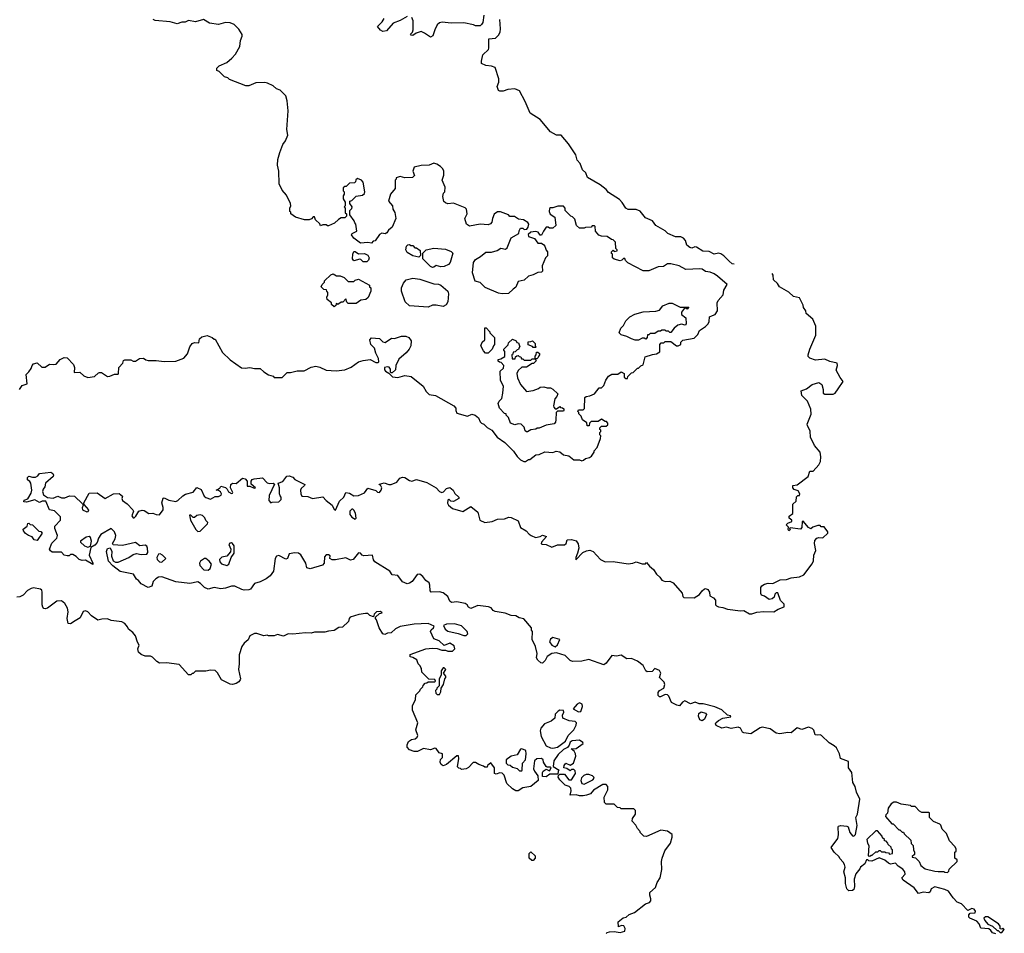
# Model space of a CAD drawing. Extents: x 1966327 to 2147849, y 395140 to 552178.
# Tile 284 of 316: x 2136335 to 2144847, y 407304 to 415204. Entities that reach past the tile are written whole.
import ezdxf

# ---------------------------------------------------------------- set-up
doc = ezdxf.new("R2010")
doc.units = 0

msp = doc.modelspace()

# ---------------------------------------------------------------- linework, layer by layer
at = {"layer": '0CON20XD'}
for points in [[(2139685, 415231.2), (2139625, 415196), (2139565, 415173.8), (2139505, 415106.7), (2139475, 415100), (2139455, 415112.5), (2139427.5, 415145), (2139468.8, 415185), (2139485, 415212.5)], [(2140348.3, 415241.7), (2140338.3, 415178.3), (2140328.3, 415161.7), (2140315, 415150), (2140275, 415150), (2140258.3, 415158.3), (2140175, 415176.7), (2140065, 415173.8), (2139987, 415183), (2139963, 415177), (2139945, 415160), (2139922.5, 415115), (2139907.5, 415065), (2139887, 415053), (2139835, 415087.5), (2139805, 415100), (2139763, 415087), (2139735, 415067.5), (2139718.3, 415068.3), (2139713, 415077), (2139730, 415095), (2139736.7, 415115), (2139736, 415195), (2139725, 415222.5)], [(2137908.3, 412461.7), (2137955, 412472.5), (2138000, 412455), (2138015, 412440), (2138025, 412440), (2138087.5, 412325), (2138153.6, 412263.6), (2138253.9, 412193.9), (2138285, 412190), (2138325, 412197.5), (2138365, 412187.5), (2138415, 412187.5), (2138445, 412157.5), (2138485, 412132.5), (2138525, 412120), (2138535, 412110), (2138605, 412110), (2138648.3, 412151.7), (2138675, 412152.5), (2138735, 412168.8), (2138795, 412168.8), (2138855, 412198.8), (2138895, 412206.7), (2138929.6, 412199.5), (2138985, 412172), (2139071.7, 412168.3), (2139145, 412176.2), (2139199.7, 412200.3), (2139265, 412244), (2139305, 412256), (2139365, 412266.7), (2139415, 412240), (2139435, 412240), (2139440, 412245), (2139437.5, 412275), (2139415, 412320), (2139403.6, 412363.6), (2139370, 412395), (2139362.5, 412435), (2139376.7, 412453.3), (2139445, 412446.7), (2139475, 412417.5), (2139493.6, 412413.6), (2139550.7, 412449.3), (2139575, 412447.5), (2139635, 412466.7), (2139673, 412467), (2139700, 412455), (2139718.3, 412428.3), (2139716.4, 412383.6), (2139702.5, 412355), (2139675.9, 412324.1), (2139611.7, 412268.3), (2139586.2, 412215), (2139582.5, 412175), (2139555, 412150), (2139545, 412150), (2139540, 412155), (2139541.7, 412181.7), (2139528.3, 412198.3), (2139515, 412202.5), (2139490, 412195), (2139490, 412175), (2139497.5, 412165), (2139527.5, 412147.5), (2139557, 412117), (2139605, 412110), (2139665, 412128), (2139719.1, 412119.1), (2139823.3, 412035), (2139849.3, 411989.3), (2139875, 411962.5), (2139930, 411955), (2140088.8, 411865), (2140104, 411845), (2140104.5, 411824.5), (2140115, 411801.4), (2140205, 411775.7), (2140245, 411792), (2140272.5, 411785), (2140300.4, 411760.5), (2140315, 411727.5), (2140327.5, 411715), (2140346.1, 411706.1), (2140377, 411677), (2140417.5, 411655), (2140462.5, 411595), (2140529.2, 411549.2), (2140605, 411472.5), (2140636.1, 411426.1), (2140665, 411397.5), (2140693, 411383), (2140707, 411383), (2140735, 411400), (2140745, 411400), (2140798.3, 411441.7), (2140827, 411443), (2140873.6, 411466.4), (2140945, 411462.5), (2140971.7, 411471.7), (2141005, 411467.5), (2141035, 411442.5), (2141081.7, 411431.7), (2141125, 411397.5), (2141175, 411397.5), (2141195, 411390), (2141210, 411395), (2141225, 411410), (2141261.7, 411418.3), (2141279.3, 411430.7), (2141300, 411465), (2141300, 411475), (2141326.1, 411503.9), (2141357, 411583), (2141360, 411605), (2141350, 411615), (2141350, 411635), (2141358.3, 411641.7), (2141360, 411655), (2141351.7, 411661.7), (2141350, 411675), (2141365, 411690), (2141405, 411690), (2141418.3, 411701.7), (2141420, 411715), (2141408.3, 411728.3), (2141395, 411730), (2141365, 411750), (2141335, 411730), (2141275, 411730), (2141260, 411715), (2141258.3, 411691.7), (2141241.7, 411691.7), (2141238.3, 411718.3), (2141200, 411745), (2141190, 411775), (2141170, 411795), (2141168.3, 411808.3), (2141160, 411815), (2141165, 411830), (2141205, 411830), (2141218.3, 411841.7), (2141221.7, 411938.3), (2141233, 411947), (2141265, 411950), (2141305, 411970), (2141345, 412020), (2141365, 412020), (2141385, 412040), (2141403, 412087), (2141425, 412120), (2141455, 412140), (2141505, 412140), (2141535, 412160), (2141560, 412145), (2141561.7, 412111.7), (2141575, 412100), (2141588.3, 412101.7), (2141591.7, 412118.3), (2141625, 412150), (2141638.3, 412151.7), (2141675, 412190), (2141685, 412190), (2141705, 412210), (2141725, 412220), (2141741.7, 412288.3), (2141805, 412310), (2141840, 412315), (2141868.3, 412331.7), (2141870, 412395), (2141881.7, 412408.3), (2141905, 412410), (2141915, 412420), (2141965, 412420), (2142012.5, 412385), (2142026.1, 412383.9), (2142050, 412395), (2142050, 412415), (2142068.3, 412431.7), (2142165, 412450), (2142197.3, 412482.7), (2142212.5, 412515), (2142265, 412550), (2142286.7, 412575), (2142296.7, 412595), (2142297.5, 412635), (2142325, 412646.7), (2142346.7, 412655), (2142367.5, 412685), (2142363.6, 412756.4), (2142373.6, 412776.4), (2142417.5, 412825), (2142422.5, 412865), (2142450, 412915), (2142367.3, 412987.3), (2142337.5, 413005), (2142305, 413020), (2142265, 413025.8), (2142235, 413045.6), (2142215, 413049.2), (2142095, 413043.8), (2142035, 413076), (2141965, 413092.5), (2141935, 413092.5), (2141901.7, 413068.3), (2141855, 413067.5), (2141775, 413032.5), (2141725, 413032.5), (2141591.7, 413101.7), (2141571.7, 413121.7), (2141565, 413140), (2141555, 413140), (2141540, 413125), (2141525, 413120), (2141473, 413133), (2141460, 413145), (2141460, 413175), (2141451.7, 413181.7), (2141450, 413195), (2141465, 413210), (2141475, 413200), (2141500, 413205), (2141500, 413215), (2141490, 413225), (2141485, 413280), (2141465, 413300), (2141451.7, 413301.7), (2141415, 413330), (2141365, 413332.5), (2141341.7, 413341.7), (2141312.5, 413375), (2141310, 413415), (2141305, 413420), (2141285, 413420), (2141275, 413410), (2141225, 413407.5), (2141215, 413400), (2141175, 413400), (2141150, 413425), (2141135, 413480), (2141115, 413500), (2141100, 413505), (2141050, 413555), (2141050, 413575), (2141035, 413590), (2140988.3, 413591.7), (2140945, 413577.5), (2140923, 413577), (2140915, 413570), (2140912.5, 413545), (2140921.7, 413521.7), (2140962.5, 413495), (2140970, 413425), (2140945, 413400), (2140915, 413400), (2140905, 413410), (2140885, 413410), (2140862.5, 413375), (2140845, 413340), (2140835, 413340), (2140816.1, 413366.1), (2140795, 413373.3), (2140753, 413367), (2140730, 413345), (2140735, 413330), (2140785, 413312.5), (2140815, 413270), (2140845, 413270), (2140865, 413257.5), (2140876.1, 413246.1), (2140885, 413210), (2140897.5, 413195), (2140897, 413163), (2140880, 413145), (2140852.5, 413075), (2140855, 413030), (2140845, 413020), (2140813, 413017), (2140775, 412997.5), (2140733, 412987), (2140695, 412950), (2140645, 412940), (2140625, 412890), (2140600, 412875), (2140560, 412835), (2140505, 412833.8), (2140475, 412840), (2140359.3, 412889.3), (2140315, 412930), (2140273.6, 412943.6), (2140250, 413015), (2140257.5, 413105), (2140275, 413130), (2140320, 413155), (2140365, 413192.5), (2140415, 413192.5), (2140461.7, 413208.3), (2140495, 413227.5), (2140535, 413220), (2140550, 413230), (2140585, 413317.5), (2140650, 413355), (2140653, 413377), (2140665, 413400), (2140685, 413400), (2140695, 413390), (2140718.3, 413391.7), (2140731.7, 413408.3), (2140737.5, 413435), (2140729.3, 413449.3), (2140691.7, 413471.7), (2140648.3, 413478.3), (2140611.7, 413501.7), (2140573, 413503), (2140560, 413515), (2140493, 413543), (2140465, 413542.5), (2140437, 413523), (2140423.8, 413485), (2140415.9, 413454.1), (2140405, 413437.5), (2140385, 413428.8), (2140315, 413436.2), (2140225, 413417.5), (2140197.5, 413435), (2140182.5, 413485), (2140202.5, 413525), (2140197.5, 413565), (2140185, 413576.7), (2140085, 413617.5), (2140035, 413612.5), (2140015, 413620), (2140003, 413633), (2139992.5, 413675), (2140000, 413705), (2140010, 413715), (2140012.5, 413755), (2139987.5, 413815), (2140001.7, 413858.3), (2140002.5, 413895), (2139992.5, 413915), (2139972.5, 413935), (2139942.5, 413955), (2139915, 413963.8), (2139875, 413946.2), (2139805, 413942.5), (2139745, 413927.5), (2139732.5, 413895), (2139746.7, 413855), (2139731.7, 413838.3), (2139665, 413837.5), (2139625, 413847.5), (2139590, 413835), (2139590, 413825), (2139580, 413815), (2139580, 413745), (2139540, 413695), (2139523.3, 413635), (2139557.5, 413595), (2139560, 413565), (2139577, 413537), (2139587.5, 413485), (2139555, 413410), (2139522.5, 413385), (2139509.3, 413360.7), (2139495, 413352.5), (2139465, 413357.5), (2139445, 413347.5), (2139408.3, 413291.7), (2139391.7, 413288.3), (2139375, 413272.5), (2139345, 413277.5), (2139282.7, 413272.7), (2139225, 413313.3), (2139203, 413343), (2139210, 413355), (2139250, 413375), (2139240, 413435), (2139231.7, 413448.3), (2139227.5, 413465), (2139190, 413515), (2139190, 413555), (2139205, 413570), (2139210, 413585), (2139190, 413615), (2139190, 413635), (2139205, 413640), (2139243, 413677), (2139300, 413685), (2139315, 413700), (2139317.5, 413715), (2139305, 413800), (2139290, 413815), (2139255, 413830), (2139241.7, 413818.3), (2139238.3, 413801.7), (2139228.3, 413791.7), (2139185, 413790), (2139158.3, 413761.7), (2139145, 413760), (2139131.7, 413748.3), (2139130, 413725), (2139140, 413715), (2139140, 413695), (2139131.7, 413681.7), (2139130, 413655), (2139150, 413625), (2139150, 413595), (2139140, 413585), (2139150, 413575), (2139150, 413535), (2139160, 413525), (2139160, 413505), (2139145, 413490), (2139115, 413490), (2139090, 413475), (2139057, 413443), (2139005, 413420), (2138995, 413420), (2138985, 413430), (2138955, 413430), (2138935, 413422.5), (2138928.3, 413438.3), (2138891.7, 413471.7), (2138885, 413500), (2138871.7, 413498.3), (2138858.3, 413481.7), (2138837, 413473), (2138797, 413473), (2138720, 413495), (2138680, 413525), (2138678.3, 413538.3), (2138670, 413545), (2138670, 413575), (2138680, 413595), (2138677.5, 413615), (2138642.5, 413685), (2138605, 413730), (2138577.5, 413785), (2138576.4, 413893.6), (2138563.3, 413945), (2138566.7, 413995), (2138583.3, 414055), (2138610, 414125), (2138632.5, 414155), (2138652.5, 414205), (2138643.3, 414255), (2138656, 414415), (2138648, 414502), (2138636.2, 414545), (2138587.1, 414595), (2138555, 414606.9), (2138525, 414630.8), (2138477.5, 414655), (2138455, 414660), (2138375, 414658.8), (2138315, 414632), (2138290.7, 414630.7), (2138150, 414685), (2138135, 414700), (2138105, 414710), (2138060, 414755), (2138040, 414765), (2138040, 414785), (2138060, 414805), (2138125, 414832.5), (2138169.6, 414870.5), (2138200, 414905), (2138237.7, 414972.3), (2138243.8, 415025), (2138258.8, 415061.2), (2138258.8, 415075), (2138230.4, 415120.5), (2138190.4, 415160.5), (2138155, 415176), (2138115, 415180), (2138055, 415161.2), (2137975, 415172.5), (2137925, 415206.2), (2137855, 415186.2), (2137793.9, 415196.1), (2137765, 415182.5), (2137737, 415183), (2137695, 415167.5), (2137635, 415186.2), (2137505, 415197.5), (2137490, 415205)], [(2142512.4, 413089.3), (2142495, 413093.1), (2142467.7, 413115), (2142421.7, 413161.7), (2142395, 413180), (2142375, 413184), (2142340, 413175), (2142295, 413198.9), (2142242.1, 413202.1), (2142185, 413236.9), (2142171.3, 413238.7), (2142145, 413228), (2142127.5, 413235), (2142103.3, 413255), (2142090, 413295), (2142075, 413313.8), (2142050, 413325), (2142005, 413325.8), (2141937.5, 413355), (2141915, 413377.5), (2141833.8, 413425), (2141805.6, 413465.6), (2141745, 413490), (2141698.3, 413548.3), (2141665, 413562.5), (2141596.5, 413563.5), (2141575, 413574.4), (2141543.6, 413623.6), (2141519.1, 413649.1), (2141425, 413708.8), (2141404.6, 413734.6), (2141353.3, 413775), (2141245, 413840), (2141228.1, 413878.1), (2141200.5, 413905), (2141179.2, 413959.2), (2141155, 413988.9), (2141143.7, 414035), (2141125, 414060.4), (2141078.8, 414128.8), (2141015, 414203.8), (2140975, 414206), (2140925, 414234.2), (2140835, 414340), (2140747.5, 414395), (2140705.8, 414495), (2140655, 414589.2), (2140615, 414604.5), (2140555, 414598.8), (2140513.6, 414586.4), (2140485, 414586.7), (2140475, 414592.5), (2140463.3, 414625), (2140476.4, 414663.6), (2140477, 414693), (2140445, 414790), (2140415, 414802.5), (2140365, 414806.7), (2140327.5, 414825), (2140326.7, 414845), (2140340, 414900), (2140387.5, 414945), (2140391.7, 414958.3), (2140391.7, 415038.3), (2140447, 415043), (2140475, 415070), (2140487.5, 415095), (2140492.5, 415125), (2140486, 415205)], [(2139785, 413150), (2139733, 413163), (2139685, 413190), (2139672.5, 413215), (2139680, 413245), (2139691.7, 413258.3), (2139705, 413260), (2139715, 413250), (2139735, 413250), (2139751.7, 413231.7), (2139765, 413230), (2139798.3, 413208.3), (2139800, 413165), (2139785, 413150)], [(2139335, 413110), (2139305, 413110), (2139285, 413130), (2139275, 413132.5), (2139225, 413120), (2139212.5, 413135), (2139213.6, 413176.4), (2139225, 413200), (2139235, 413200), (2139265, 413180), (2139315, 413182.5), (2139345, 413167.5), (2139357.5, 413145), (2139350, 413125), (2139335, 413110)], [(2139905, 413061.2), (2139885, 413070), (2139820, 413135), (2139820, 413185), (2139850, 413215), (2139915, 413227.5), (2140015, 413220), (2140065, 413200), (2140080, 413185), (2140057.5, 413105), (2140043, 413087), (2140005, 413070), (2139975, 413067.5), (2139935, 413077.5), (2139915, 413063.3), (2139905, 413061.2)], [(2138587.5, 411087.5), (2138580, 411105), (2138580, 411155), (2138570, 411195), (2138608.8, 411211.2), (2138643.9, 411256.1), (2138665, 411260), (2138695, 411247.5), (2138715, 411227.5), (2138800, 411185), (2138797.5, 411175), (2138769.3, 411150.7), (2138763.9, 411136.1), (2138766, 411105), (2138774.3, 411084.3), (2138825, 411082), (2138865, 411063.1), (2138955, 411077.1), (2138984.3, 411045), (2139036.5, 411006.5), (2139055, 410970), (2139065, 410962.5), (2139099.6, 411040.4), (2139136, 411075), (2139155, 411116), (2139185, 411108.9), (2139225, 411085.5), (2139265, 411088.8), (2139316.4, 411113.6), (2139345, 411152.5), (2139413.3, 411133.3), (2139428.8, 411118.8), (2139445, 411116.2), (2139460, 411135), (2139465.8, 411155), (2139455, 411180), (2139441.7, 411181.7), (2139445, 411187.5), (2139485, 411198.8), (2139525, 411183.8), (2139545, 411183.8), (2139595.5, 411204.5), (2139620.9, 411239.1), (2139645, 411248.1), (2139665, 411245.8), (2139705, 411218), (2139725, 411214), (2139765, 411229.2), (2139855, 411202.9), (2139935.9, 411155.9), (2139964.7, 411124.7), (2139985, 411115.8), (2139999.6, 411120.5), (2140025, 411151.2), (2140055, 411158.8), (2140083.3, 411135), (2140097.7, 411107.7), (2140132.5, 411075), (2140132.5, 411065), (2140085, 411039.2), (2140061.2, 411041.2), (2140045, 411057.5), (2140035, 411050), (2140034.2, 411024.2), (2140042.5, 411005), (2140076.4, 410976.4), (2140165, 410951.9), (2140235, 410993.8), (2140296.1, 410946.1), (2140313.3, 410875), (2140355, 410856.2), (2140420, 410865), (2140465.8, 410884.2), (2140525, 410889.2), (2140565, 410902.5), (2140585, 410898.6), (2140645, 410870), (2140665, 410812.5), (2140714.5, 410784.5), (2140738, 410755), (2140756.2, 410745), (2140795, 410727.1), (2140835.8, 410734.2), (2140855, 410747.5), (2140890, 410735), (2140846.7, 410685), (2140843, 410673), (2140851.7, 410668.3), (2140885, 410666.7), (2140935, 410643.8), (2140985, 410663.3), (2141046, 410664), (2141059.4, 410675), (2141068.8, 410705), (2141105, 410710.6), (2141146.6, 410696.6), (2141162.7, 410672.7), (2141168, 410635), (2141158.6, 410591.4), (2141142, 410555), (2141143.3, 410533.3), (2141204.5, 410595.5), (2141235, 410612.5), (2141265, 410617.5), (2141293.3, 410605), (2141356.6, 410536.6), (2141397, 410517), (2141465, 410517.8), (2141595, 410500), (2141636.1, 410503.9), (2141665, 410517.5), (2141715, 410500), (2141745, 410500), (2141755, 410510), (2141779.3, 410479.3), (2141815, 410448.6), (2141839.6, 410409.6), (2141868.6, 410385), (2141885, 410356.2), (2141915, 410346.2), (2141955, 410350), (2141985, 410333.3), (2142061.2, 410245), (2142066.7, 410215), (2142077.7, 410207.7), (2142165, 410206.2), (2142213.3, 410235), (2142235, 410266.7), (2142255, 410283.3), (2142265, 410286.7), (2142285, 410276.7), (2142298.8, 410255), (2142301.7, 410221.7), (2142334.1, 410204.1), (2142351.2, 410185), (2142350, 410145), (2142360, 410135), (2142375, 410126), (2142415, 410122.2), (2142455, 410107.1), (2142565, 410093.8), (2142595, 410096.2), (2142645, 410067.5), (2142665, 410067.5), (2142708.3, 410081.7), (2142767, 410087), (2142855, 410083.3), (2142893, 410107), (2142943, 410127), (2142945, 410150), (2142911.7, 410181.7), (2142889.3, 410249.3), (2142875, 410247.5), (2142863.6, 410236.4), (2142858.3, 410211.7), (2142840, 410195), (2142815, 410190), (2142775, 410220), (2142747, 410227), (2142741.2, 410241.2), (2142741.2, 410295), (2142750.4, 410309.5), (2142775, 410323.8), (2142805, 410331.2), (2142845, 410330), (2142910.7, 410359.3), (2142965, 410363.3), (2143005, 410378.8), (2143075, 410386.7), (2143115, 410403.3), (2143185, 410500), (2143196.7, 410525), (2143200, 410575), (2143217.5, 410615), (2143206.7, 410675), (2143208.3, 410701.7), (2143225, 410720), (2143243, 410727), (2143277, 410723), (2143320, 410765), (2143320, 410775), (2143288.3, 410818.3), (2143265, 410820), (2143255, 410830), (2143235, 410830), (2143193, 410817), (2143175, 410802.5), (2143155, 410812.5), (2143108.3, 410868.3), (2143100, 410865), (2143097, 410813), (2143085, 410800), (2142995, 410810), (2142990, 410805), (2142997.5, 410795), (2142985, 410783.3), (2142977.5, 410795), (2142980, 410815), (2142960, 410835), (2142975, 410850), (2143010, 410865), (2143010, 410875), (2142987.5, 410895), (2142988.3, 410911.7), (2143017.5, 410935), (2143020, 411015), (2143048.3, 411041.7), (2143051.7, 411078.3), (2143061.7, 411088.3), (2143075, 411090), (2143080, 411105), (2143065, 411130), (2143031.7, 411141.7), (2143020, 411155), (2143020, 411175), (2143055, 411182.5), (2143152.5, 411255), (2143165, 411300), (2143195, 411300), (2143243.8, 411355), (2143258.8, 411385), (2143261.2, 411425), (2143254, 411465), (2143205, 411523.3), (2143172.5, 411595), (2143170, 411645), (2143144.2, 411694.2), (2143144, 411705), (2143177.1, 411792.9), (2143174, 411835), (2143144.3, 411904.3), (2143096.2, 411955), (2143090, 411995), (2143138.3, 412011.7), (2143185, 412050), (2143245, 412066.2), (2143268.1, 412048.1), (2143282.2, 412005), (2143282.2, 411975), (2143294.7, 411964.7), (2143367.5, 411965), (2143384.3, 411975.7), (2143409.4, 412010.6), (2143453.8, 412075), (2143428.8, 412108.8), (2143394.6, 412174.6), (2143405.7, 412215), (2143402.9, 412235), (2143339.1, 412249.1), (2143295, 412268.9), (2143215, 412258.5), (2143166.8, 412276.8), (2143152.7, 412292.7), (2143150.8, 412305), (2143164.4, 412355), (2143216.9, 412475), (2143216.7, 412555), (2143191.2, 412615), (2143135, 412662.5), (2143130, 412685), (2143110, 412715), (2143108.8, 412735), (2143075, 412797.5), (2143025, 412811.4), (2142985, 412847.2), (2142903.2, 412893.2), (2142885, 412923.5), (2142851.5, 412955), (2142847.5, 412995), (2142839.4, 413009.1)], [(2139055, 412720), (2139031.7, 412741.7), (2139030, 412755), (2138992.5, 412785), (2138990, 412805), (2139000, 412825), (2139000, 412845), (2138990, 412855), (2138988.3, 412868.3), (2138965, 412870), (2138942.5, 412895), (2138950, 412915), (2138970, 412935), (2138970, 412945), (2139025, 412997.5), (2139045, 413007.5), (2139075, 412990), (2139105, 412990), (2139140, 412975), (2139175, 412940), (2139225, 412940), (2139235, 412950), (2139265, 412960), (2139358.3, 412908.3), (2139360, 412895), (2139370, 412885), (2139370, 412855), (2139347, 412803), (2139327, 412783), (2139285, 412777.5), (2139245, 412750), (2139175, 412750), (2139161.7, 412761.7), (2139155, 412790), (2139128.3, 412761.7), (2139115, 412760), (2139085, 412740), (2139071.7, 412748.3), (2139068.3, 412731.7), (2139055, 412720)], [(2139865, 412717.5), (2139705, 412730), (2139667.5, 412765), (2139636.7, 412855), (2139636.7, 412885), (2139653.3, 412925), (2139676.4, 412953.6), (2139735, 412968.8), (2139795, 412960), (2139915, 412920), (2139955, 412917.5), (2139975, 412907.5), (2140037.5, 412855), (2140043, 412833), (2140037, 412763), (2140023, 412737), (2139995, 412722.5), (2139935, 412736.7), (2139905, 412736.7), (2139865, 412717.5)], [(2141685, 412432.5), (2141655, 412432.5), (2141625, 412443.3), (2141585, 412463.8), (2141535, 412477.5), (2141517.5, 412495), (2141532.5, 412535), (2141555, 412560), (2141575, 412600), (2141610, 412635), (2141653, 412657), (2141725, 412677.5), (2141835, 412682.5), (2141865, 412692.5), (2141895, 412730), (2141948.3, 412751.7), (2141975, 412752.5), (2142045, 412717.5), (2142118.3, 412718.3), (2142105, 412700), (2142095, 412710), (2142081.7, 412708.3), (2142056.7, 412675), (2142057.5, 412655), (2142092.5, 412625), (2142097.5, 412575), (2142087, 412563), (2142055, 412570), (2142025, 412563.3), (2141993.6, 412536.4), (2141965, 412500), (2141955, 412500), (2141945, 412510), (2141925, 412510), (2141915, 412520), (2141885, 412520), (2141875, 412510), (2141855, 412510), (2141825, 412490), (2141785, 412490), (2141775, 412480), (2141761.7, 412478.3), (2141760, 412455), (2141748.3, 412441.7), (2141735, 412450), (2141715, 412450), (2141685, 412432.5)], [(2140385, 412320), (2140361.7, 412321.7), (2140345, 412340), (2140322.5, 412385), (2140333.3, 412415), (2140356.7, 412435), (2140355, 412540), (2140368.3, 412538.3), (2140400, 412505), (2140400, 412495), (2140440, 412455), (2140440, 412395), (2140430, 412385), (2140420, 412355), (2140385, 412320)], [(2136332.5, 412005), (2136355, 412040), (2136400, 412055), (2136390, 412135), (2136415, 412160), (2136433.3, 412186.7), (2136442.5, 412215), (2136455, 412227.5), (2136487, 412237), (2136525, 412200), (2136555, 412200), (2136593.6, 412226.4), (2136631.2, 412221.2), (2136650, 412225), (2136683.6, 412266.4), (2136718.3, 412281.7), (2136745, 412280), (2136801.3, 412221.3), (2136808.1, 412195), (2136805, 412152), (2136856.2, 412156.2), (2136890, 412125), (2136925, 412110), (2136981.7, 412118.3), (2137015, 412150), (2137025, 412152.5), (2137041.7, 412151.7), (2137095, 412117.5), (2137115, 412120), (2137155, 412140), (2137185, 412140), (2137190, 412145), (2137193, 412197), (2137227.5, 412235), (2137233.6, 412256.4), (2137245, 412262.5), (2137295, 412262.5), (2137315, 412250), (2137335, 412250), (2137370, 412275), (2137405, 412276.7), (2137425, 412262.5), (2137445, 412257.5), (2137515, 412257.5), (2137585, 412247.5), (2137685, 412250), (2137755, 412277.5), (2137785.9, 412314.1), (2137806.4, 412373.6), (2137827, 412403), (2137845, 412412.5), (2137885, 412410), (2137890, 412445), (2137908.3, 412461.7)], [(2140725, 411640), (2140715, 411640), (2140705, 411650), (2140695, 411680), (2140670, 411705), (2140645, 411710), (2140615, 411700), (2140577.5, 411715), (2140560, 411765), (2140540, 411785), (2140540, 411795), (2140525, 411800), (2140482.5, 411845), (2140472.5, 411885), (2140480, 411905), (2140501.7, 411928.3), (2140512.5, 411975), (2140517.5, 412035), (2140492.5, 412085), (2140490, 412165), (2140518.3, 412191.7), (2140520, 412215), (2140498.3, 412238.3), (2140481.7, 412241.7), (2140471.7, 412251.7), (2140470, 412265), (2140495, 412270), (2140528.3, 412291.7), (2140530, 412335), (2140520, 412345), (2140520, 412355), (2140558.3, 412391.7), (2140561.7, 412408.3), (2140595, 412440), (2140628.3, 412428.3), (2140631.7, 412411.7), (2140648.3, 412408.3), (2140660, 412375), (2140651.7, 412368.3), (2140648.3, 412351.7), (2140635, 412350), (2140618.3, 412331.7), (2140601.7, 412328.3), (2140598.3, 412311.7), (2140590, 412305), (2140591.7, 412271.7), (2140618.3, 412271.7), (2140621.7, 412288.3), (2140631.7, 412298.3), (2140645, 412300), (2140651.7, 412291.7), (2140668.3, 412288.3), (2140671.7, 412271.7), (2140685, 412270), (2140695, 412260), (2140755, 412260), (2140765, 412270), (2140790, 412270), (2140790, 412295), (2140800, 412305), (2140801.7, 412328.3), (2140815, 412330), (2140828.3, 412318.3), (2140830, 412305), (2140821.7, 412298.3), (2140818.3, 412281.7), (2140805, 412270), (2140790, 412270), (2140800, 412255), (2140778.3, 412231.7), (2140765, 412230), (2140715, 412200), (2140675, 412200), (2140645, 412170), (2140632.5, 412145), (2140638.3, 412108.3), (2140665, 412050), (2140715, 411990), (2140775, 411996.7), (2140820, 412015), (2140835, 412027.5), (2140865, 412030), (2140895, 412020), (2140925, 412020), (2140945, 412010), (2140988.3, 411968.3), (2140980, 411945), (2140960, 411925), (2140950, 411865), (2140953, 411853), (2140965, 411840), (2140975, 411840), (2141005, 411860), (2141011.7, 411851.7), (2141028.3, 411848.3), (2141038.3, 411838.3), (2141040, 411825), (2141035, 411820), (2140985, 411820), (2140971.7, 411808.3), (2140970, 411745), (2140967, 411723), (2140955, 411710), (2140885, 411696.7), (2140825, 411672.5), (2140808.3, 411671.7), (2140797, 411663), (2140753.6, 411656.4), (2140725, 411640)], [(2140795, 412370), (2140775, 412370), (2140768.3, 412378.3), (2140731.7, 412391.7), (2140731.7, 412418.3), (2140755, 412420), (2140768.3, 412428.3), (2140790, 412405), (2140790, 412385), (2140800, 412375), (2140795, 412370)], [(2144775, 407300), (2144745, 407307.5), (2144730, 407330), (2144712, 407342), (2144645, 407350), (2144630, 407385), (2144609.3, 407409.3), (2144550, 407435), (2144540, 407445), (2144540, 407465), (2144551.7, 407478.3), (2144595, 407480), (2144597.5, 407495), (2144585, 407512.5), (2144565, 407517.5), (2144531.7, 407501.7), (2144478.3, 407558.3), (2144440, 407575), (2144405, 407610), (2144365, 407667.5), (2144333.6, 407683.6), (2144245, 407706.7), (2144215, 407687.5), (2144206.1, 407663.9), (2144195, 407653.3), (2144145, 407660), (2144105, 407650), (2144066.4, 407696.4), (2143972.5, 407765), (2143960, 407785), (2143990, 407815), (2143987.5, 407835), (2143969.3, 407859.3), (2143930, 407885), (2143905, 407910), (2143863, 407903), (2143845, 407910), (2143815, 407937.5), (2143765, 407957.5), (2143701.7, 407928.3), (2143675, 407930), (2143668.3, 407938.3), (2143655, 407940), (2143640, 407905), (2143603.8, 407876.2), (2143598.3, 407861.7), (2143562.3, 407817.7), (2143548.3, 407771.7), (2143550.6, 407709.4), (2143545.6, 407684.4), (2143535, 407674), (2143502, 407672), (2143485, 407687.5), (2143474, 407736), (2143473, 407783), (2143460, 407835), (2143472.5, 407875), (2143465, 407900), (2143455, 407920), (2143425, 407950), (2143420, 407965), (2143377, 408007), (2143350, 408045), (2143407.5, 408125), (2143413.3, 408155), (2143410, 408225), (2143415, 408230), (2143435, 408237.5), (2143485, 408232), (2143496, 408225), (2143512.9, 408175), (2143535, 408146.2), (2143545.9, 408144.1), (2143561.2, 408158.8), (2143575.4, 408235.4), (2143563.3, 408305), (2143576.7, 408335), (2143598.8, 408465), (2143570, 408525), (2143557.5, 408575), (2143538.3, 408608.3), (2143528.6, 408695), (2143500, 408735), (2143501.2, 408791.2), (2143430, 408815), (2143422, 408855), (2143395, 408907.5), (2143377.5, 408925), (2143331.9, 408951.9), (2143268, 409015), (2143255, 409020.8), (2143232, 409018), (2143211.6, 409021.6), (2143199.5, 409059.5), (2143186.4, 409076.4), (2143155, 409086.2), (2143097.8, 409067.8), (2143055, 409080.9), (2143005, 409038.2), (2142975, 409041.5), (2142905, 409028.2), (2142875, 409034.6), (2142822.6, 409072.6), (2142755, 409085.4), (2142735, 409080), (2142655, 409029.2), (2142595, 409038), (2142584.2, 409044.2), (2142565, 409076.7), (2142545, 409088), (2142485, 409076.2), (2142445, 409085.6), (2142405, 409079.2), (2142355, 409100), (2142350, 409115), (2142353.6, 409125), (2142375.6, 409145), (2142415, 409164.4), (2142482.5, 409175), (2142480, 409185), (2142455, 409190), (2142405, 409235.3), (2142345, 409263.3), (2142245, 409288.1), (2142208.9, 409288.9), (2142175, 409302.9), (2142135, 409288.5), (2142085, 409314.3), (2142066.4, 409303.6), (2142039.7, 409270.3), (2142015.6, 409275.6), (2141970.3, 409300.3), (2141947.5, 409355), (2141936.7, 409365), (2141915, 409368.9), (2141875, 409348.6), (2141865, 409349.2), (2141855, 409360), (2141855.5, 409385), (2141865, 409402.5), (2141905, 409423.8), (2141912.5, 409455), (2141906.4, 409476.4), (2141865.4, 409515), (2141876.8, 409555), (2141865.7, 409575.7), (2141825, 409592.9), (2141802.5, 409567.5), (2141759.2, 409565), (2141746.9, 409575), (2141725, 409620.8), (2141675, 409656.7), (2141625, 409681.8), (2141585, 409678.2), (2141535, 409709.4), (2141495, 409700), (2141455, 409705.4), (2141405, 409640.5), (2141385, 409624.6), (2141255, 409672.9), (2141195, 409658.5), (2141115, 409655.6), (2141095, 409664.3), (2141051.2, 409705), (2140975, 409730.8), (2140935.7, 409724.3), (2140895, 409698.8), (2140877.2, 409662.8), (2140855, 409640), (2140841.7, 409641.7), (2140815.7, 409665.7), (2140804, 409685), (2140808.1, 409725), (2140794.2, 409785), (2140766, 409845), (2140767.5, 409915), (2140760, 409925), (2140760, 409945), (2140692, 410022), (2140652.8, 410032.8), (2140625, 410050.5), (2140583, 410053), (2140531.2, 410071.2), (2140445, 410085.7), (2140429.2, 410095), (2140409.5, 410119.5), (2140388.1, 410128.1), (2140295, 410139.4), (2140235, 410111.4), (2140215, 410124), (2140204.2, 410145), (2140184.7, 410154.7), (2140115, 410170.4), (2140068.8, 410165), (2140055, 410176), (2140036.4, 410216.4), (2139995, 410247.1), (2139965, 410257.1), (2139892.5, 410255), (2139884, 410265), (2139880.8, 410315), (2139873.5, 410333.5), (2139847.5, 410355), (2139820.7, 410390.7), (2139795, 410408.6), (2139772.5, 410407.5), (2139728, 410345), (2139705, 410330.8), (2139685, 410326.7), (2139645, 410343.8), (2139605, 410398.6), (2139554.3, 410405), (2139535.4, 410435.4), (2139405, 410515.7), (2139393.1, 410533.1), (2139384.2, 410574.2), (2139309.1, 410569.1), (2139294.5, 410574.4), (2139280.7, 410590.7), (2139265, 410593.3), (2139219.2, 410535), (2139195, 410529.2), (2139155, 410550), (2139065, 410532.5), (2139035, 410533.3), (2139017.5, 410545), (2139017.7, 410567.7), (2139005, 410575.8), (2138985, 410575.8), (2138969.6, 410560.5), (2138966, 410505), (2138953.2, 410486.8), (2138845, 410454.5), (2138816, 410465), (2138807.8, 410505), (2138765, 410577.5), (2138745, 410590), (2138715, 410593.8), (2138665.8, 410584.2), (2138649.2, 410545), (2138635, 410538.1), (2138575, 410570.8), (2138555, 410566.1), (2138543.6, 410545), (2138529.2, 410435), (2138501.2, 410395), (2138465, 410368), (2138415, 410342.5), (2138365, 410327.5), (2138329.3, 410280.7), (2138317, 410273), (2138275, 410272.5), (2138255, 410276.7), (2138195, 410306.7), (2138165, 410306.2), (2138115, 410288.8), (2138075, 410283.3), (2138015, 410293.8), (2137965, 410281.2), (2137932.5, 410295), (2137899.3, 410329.3), (2137875, 410342.5), (2137805, 410327.5), (2137685, 410342.5), (2137565, 410386.7), (2137535, 410382.5), (2137510.7, 410369.3), (2137487.5, 410345), (2137476.7, 410305), (2137445, 410294.2), (2137383.8, 410325), (2137362.5, 410355), (2137345, 410367.5), (2137318.7, 410408.7), (2137205, 410434), (2137140.7, 410480.7), (2137103.1, 410523.1), (2137084.5, 410605), (2137095, 410630), (2137115.9, 410635.9), (2137130.6, 410605), (2137127.5, 410565), (2137143.8, 410523.8), (2137163.6, 410513.6), (2137185, 410513.8), (2137277.4, 410552.6), (2137315, 410580.8), (2137345, 410587.5), (2137385, 410578.8), (2137435, 410583.8), (2137442.5, 410597.5), (2137440, 410635), (2137432.8, 410652.8), (2137419.2, 410660.8), (2137373.9, 410653.9), (2137335, 410683.3), (2137225, 410657.5), (2137142, 410662), (2137136.7, 410675), (2137160, 410715), (2137166.2, 410745), (2137155, 410776.7), (2137125, 410803.8), (2137037.5, 410752.5), (2137015, 410720), (2137005, 410683.8), (2136985, 410661.2), (2136950, 410640), (2136936.2, 410575), (2136967.5, 410505), (2136967, 410493), (2136905, 410530), (2136875, 410527.5), (2136850, 410535), (2136823, 410563), (2136795, 410580), (2136775, 410580), (2136761.7, 410568.3), (2136745, 410567.5), (2136720, 410575), (2136695, 410600), (2136615, 410600), (2136600.7, 410610.7), (2136593, 410627), (2136613, 410677), (2136655, 410720), (2136662.5, 410745), (2136637.5, 410805), (2136637.5, 410825), (2136686.7, 410875), (2136687.5, 410905), (2136635, 410957.5), (2136593.3, 410965), (2136561.2, 411041.2), (2136528.8, 411041.2), (2136505, 411030), (2136465, 411052.5), (2136395, 411032.5), (2136370, 411035), (2136375, 411050), (2136405, 411060), (2136435, 411110), (2136440, 411135), (2136431.2, 411195), (2136421.7, 411211.7), (2136402.5, 411225), (2136402, 411245), (2136415, 411255.6), (2136445, 411246.9), (2136472.1, 411247.9), (2136490.4, 411259.5), (2136505, 411280), (2136605, 411292.5), (2136620.7, 411280.7), (2136626.7, 411265), (2136623.3, 411255), (2136557.5, 411195), (2136552.5, 411165), (2136537.5, 411145), (2136532.5, 411125), (2136540, 411095), (2136575, 411072.5), (2136625, 411067.5), (2136665, 411082.5), (2136695, 411070), (2136725, 411070), (2136765, 411086.7), (2136810, 411085), (2136878.3, 411018.3), (2136882.5, 411005), (2136876.4, 410983.6), (2136878.8, 410965), (2136915, 410948.8), (2136927.7, 410952.3), (2136932.5, 410965), (2136891.7, 411011.7), (2136890, 411025), (2136935, 411110), (2137003.8, 411113.8), (2137075, 411063.3), (2137145, 411104), (2137195, 411105.7), (2137223.3, 411085), (2137216.7, 411065), (2137222.5, 411045), (2137265, 411016.7), (2137312.5, 410965), (2137318, 410955), (2137304.3, 410914.3), (2137315, 410898), (2137325, 410898), (2137340.3, 410909.7), (2137365, 410954.2), (2137395, 410962.2), (2137410.8, 410960.8), (2137450, 410935), (2137485, 410938.1), (2137516.2, 410926.2), (2137545, 410922.5), (2137574, 410965), (2137576.2, 410985), (2137563.8, 411025), (2137575, 411067.5), (2137585, 411070), (2137625, 411048.6), (2137685, 411036.7), (2137702.5, 411045), (2137745, 411087.5), (2137769.3, 411100.7), (2137835, 411117.5), (2137865, 411157.5), (2137905, 411142.5), (2137931.2, 411085), (2137943.1, 411073.1), (2137985, 411057.5), (2138025, 411080), (2138055, 411082), (2138076.7, 411093.3), (2138080, 411105), (2138072, 411122), (2138055, 411133.3), (2138032.5, 411135), (2138066.4, 411153.6), (2138075, 411170), (2138115, 411160), (2138130, 411145), (2138140.7, 411120.7), (2138165, 411107.5), (2138175, 411110), (2138177.5, 411115), (2138157.5, 411155), (2138160, 411185), (2138175, 411197.5), (2138205, 411193.3), (2138261.7, 411238.3), (2138285, 411233.3), (2138302.5, 411215), (2138301.7, 411171.7), (2138325, 411170), (2138361.7, 411151.7), (2138372.5, 411155), (2138337.5, 411187.5), (2138336.7, 411215), (2138345, 411226.7), (2138363, 411233), (2138435, 411243.3), (2138475, 411200), (2138495, 411193.3), (2138525, 411197.5), (2138538.3, 411188.3), (2138491.7, 411088.3), (2138487.5, 411045), (2138505, 411027.5), (2138517, 411033), (2138576.7, 411035), (2138596, 411055), (2138596, 411075), (2138587.5, 411087.5)], [(2139235, 410883.8), (2139243.3, 410895), (2139237.3, 410937.3), (2139225, 410962.5), (2139215, 410972.5), (2139205, 410972.5), (2139190, 410955), (2139190, 410925), (2139205, 410902.5), (2139235, 410883.8)], [(2137875, 410778), (2137895, 410780.8), (2137960, 410845), (2137962.5, 410855), (2137945, 410873.3), (2137935, 410896.2), (2137915, 410916.2), (2137895, 410922), (2137865, 410917.5), (2137845, 410900), (2137835, 410900), (2137815, 410920), (2137801.7, 410918.3), (2137812.5, 410875), (2137858, 410795), (2137875, 410778)], [(2136485, 410700), (2136460, 410705), (2136443, 410733), (2136410, 410745), (2136385, 410762.5), (2136366.7, 410785), (2136365, 410797.5), (2136400, 410825), (2136405, 410847.5), (2136415, 410850), (2136425, 410840), (2136447, 410837), (2136501.7, 410781.7), (2136518.3, 410778.3), (2136530, 410765), (2136485, 410700)], [(2136925, 410643.3), (2136947, 410653), (2136955.6, 410694.4), (2136946.5, 410726.5), (2136935, 410735.8), (2136911.1, 410728.9), (2136860, 410695), (2136860, 410685), (2136893.9, 410653.9), (2136925, 410643.3)], [(2138125, 410483.3), (2138143.8, 410496.2), (2138163.3, 410555), (2138188.3, 410591.7), (2138188.6, 410655), (2138175.8, 410675), (2138165, 410680.8), (2138151.2, 410678.8), (2138144.3, 410665.7), (2138161.4, 410625), (2138157, 410603), (2138124.4, 410565.6), (2138082.3, 410557.7), (2138061.2, 410535), (2138063.8, 410515), (2138078.3, 410498.3), (2138125, 410483.3)], [(2137565, 410512.5), (2137597.5, 410545), (2137570, 410575), (2137550, 410585), (2137535, 410583.3), (2137521.2, 410555), (2137523.8, 410535), (2137542.5, 410515), (2137565, 410512.5)], [(2137965, 410444.3), (2137981.2, 410458.8), (2137991.9, 410495), (2137972.7, 410522.7), (2137945, 410546.2), (2137934, 410546), (2137898.3, 410521.7), (2137890, 410505), (2137892, 410485), (2137927.8, 410447.8), (2137965, 410444.3)], [(2140305, 408762.5), (2140275, 408780), (2140255, 408780), (2140215, 408737.5), (2140195, 408727.5), (2140155, 408720), (2140145, 408730), (2140131.7, 408731.7), (2140120, 408745), (2140132.5, 408815), (2140128.3, 408838.3), (2140115, 408840), (2140025, 408762.5), (2139995, 408753.3), (2139977.5, 408765), (2139970, 408785), (2139971.7, 408808.3), (2139990, 408825), (2139990, 408855), (2139960, 408865), (2139935, 408901.2), (2139923.8, 408903.8), (2139885, 408890.9), (2139825, 408903.3), (2139775, 408877.5), (2139745, 408877.5), (2139705, 408890), (2139683.6, 408913.6), (2139683.8, 408935), (2139695, 408963.3), (2139721.2, 408978.8), (2139755, 408986.2), (2139770.4, 408999.5), (2139776.2, 409015), (2139760, 409065), (2139776.2, 409125), (2139730, 409235), (2139730, 409275), (2139757, 409323), (2139760, 409365), (2139795, 409400), (2139800, 409415), (2139820, 409435), (2139821.7, 409448.3), (2139841.7, 409468.3), (2139855, 409470), (2139865, 409480), (2139925, 409480), (2139930, 409485), (2139925, 409500), (2139871.7, 409501.7), (2139811.7, 409561.7), (2139810, 409595), (2139801.7, 409601.7), (2139798.3, 409618.3), (2139780, 409635), (2139768.3, 409668.3), (2139735, 409690), (2139710, 409695), (2139710, 409715), (2139845, 409763.8), (2139905, 409770.8), (2139945, 409765.8), (2139985, 409751.2), (2140015, 409752.5), (2140037, 409743), (2140076.4, 409743.6), (2140097.5, 409765), (2140090.7, 409790.7), (2140055, 409812.5), (2140005, 409792.5), (2139962.3, 409832.3), (2139915, 409850), (2139887.8, 409915), (2139891.1, 409928.9), (2139913.3, 409945), (2139918.8, 409958.8), (2139865, 409982.9), (2139745, 409976.2), (2139625, 409956), (2139584.2, 409935.8), (2139545, 409902.5), (2139515, 409900), (2139491.7, 409888.3), (2139475, 409892.5), (2139442.5, 409945), (2139420, 410015), (2139410, 410025), (2139411.7, 410038.3), (2139445, 410070), (2139470, 410075), (2139455, 410087.5), (2139420, 410085), (2139400, 410065), (2139395, 410040), (2139361.7, 410051.7), (2139345, 410070), (2139325, 410070), (2139268.3, 410061.7), (2139193, 410037), (2139183, 410027), (2139178.3, 410001.7), (2139125, 409952.5), (2139095, 409947.5), (2139055, 409922.5), (2139005, 409917.5), (2138973, 409907), (2138885, 409907.5), (2138855, 409900), (2138805, 409902.5), (2138695, 409890), (2138655, 409892.5), (2138615, 409872.5), (2138565, 409887.5), (2138535, 409877.5), (2138485, 409877.5), (2138475, 409882.5), (2138445, 409877.5), (2138386.4, 409896.4), (2138365, 409896.7), (2138324.1, 409875.9), (2138308.8, 409841.2), (2138276.1, 409813.9), (2138256.7, 409785), (2138231.2, 409711.2), (2138232.5, 409635), (2138226.2, 409585), (2138243.8, 409505), (2138241.2, 409495), (2138230.3, 409479.7), (2138205.5, 409464.5), (2138175, 409455.7), (2138155, 409457.1), (2138078.6, 409495), (2138045, 409556.2), (2138025, 409576.7), (2137985, 409580), (2137945, 409570), (2137855, 409570), (2137835, 409550), (2137825, 409550), (2137815, 409540), (2137795, 409540), (2137715, 409627.5), (2137605, 409643.3), (2137545, 409641.2), (2137520, 409655), (2137482.7, 409692.7), (2137465, 409700), (2137420.6, 409700.6), (2137383.9, 409713.9), (2137362.5, 409735), (2137357.5, 409765), (2137367.5, 409795), (2137352.3, 409822.3), (2137336.1, 409876.1), (2137313.9, 409903.9), (2137275, 409933.3), (2137266, 409955), (2137242.7, 409982.7), (2137217.3, 409997.3), (2137125, 410010), (2137095, 410022), (2137045, 410021.2), (2137010.7, 410010.7), (2136955, 410048), (2136923.8, 410085), (2136905, 410092.9), (2136885, 410086.7), (2136856.7, 410033.3), (2136815.8, 410005), (2136775, 409978.8), (2136755, 409982.5), (2136745.4, 410025), (2136754.5, 410085), (2136749.1, 410115), (2136726.4, 410156.4), (2136695, 410180), (2136655, 410175.8), (2136575, 410116.2), (2136555, 410110), (2136545, 410113.3), (2136533.8, 410125), (2136528.8, 410145), (2136529.2, 410255), (2136525, 410272.5), (2136515, 410280), (2136455, 410290), (2136435, 410286), (2136402.7, 410267.3), (2136365, 410227.5), (2136335, 410213.8), (2136311.7, 410211.7)], [(2140195, 409878.8), (2140208.8, 409895), (2140203.8, 409915), (2140155, 409963.3), (2140095, 409980), (2140025, 409976.7), (2140000, 409965), (2140013.3, 409935), (2140035, 409916), (2140125, 409896.9), (2140175, 409879.2), (2140195, 409878.8)], [(2140965, 409780.8), (2140985, 409797.5), (2141004, 409844), (2140945, 409861.9), (2140925, 409847.1), (2140915.8, 409825), (2140934.6, 409794.5), (2140965, 409780.8)], [(2139965, 409370), (2139977, 409393), (2139980, 409425), (2140000, 409455), (2140010, 409505), (2140020, 409515), (2140018.3, 409528.3), (2140000, 409555), (2140020, 409585), (2140005, 409600), (2139995, 409600), (2139980, 409575), (2139980, 409535), (2139960, 409505), (2139960, 409445), (2139940, 409425), (2139940, 409415), (2139930, 409405), (2139931.7, 409381.7), (2139945, 409370), (2139965, 409370)], [(2141165, 409220), (2141185, 409222.5), (2141200, 409265), (2141196.2, 409286.2), (2141175, 409297.5), (2141153.6, 409286.4), (2141120, 409245), (2141165, 409220)], [(2140945, 408906.2), (2140985, 408913.3), (2141052.5, 408965), (2141076.7, 409015), (2141126.2, 409065), (2141146.2, 409105), (2141147.5, 409125), (2141137, 409137), (2141085, 409140), (2141030, 409165), (2141028.3, 409191.7), (2141040, 409215), (2141035, 409230), (2141005, 409232.5), (2140990, 409225), (2140965, 409200), (2140960, 409165), (2140930.7, 409139.3), (2140872.5, 409115), (2140841.7, 409078.3), (2140833.3, 409055), (2140842.5, 409005), (2140886.1, 408926.1), (2140925, 408908.8), (2140945, 408906.2)], [(2142235, 409141.9), (2142215, 409151.2), (2142203.1, 409183.1), (2142206.5, 409205), (2142225, 409219.6), (2142265, 409208.5), (2142272.5, 409195), (2142255.6, 409155), (2142235, 409141.9)], [(2141405, 407302.5), (2141415, 407312.5), (2141435, 407317.5), (2141475, 407320), (2141525, 407310), (2141565, 407322.5), (2141570.6, 407345), (2141558.3, 407368.3), (2141538.8, 407371.2), (2141511.7, 407361.7), (2141510, 407405), (2141553, 407437), (2141577, 407443), (2141605, 407467.5), (2141650, 407485), (2141745, 407560), (2141778.3, 407571.7), (2141790, 407585), (2141791.7, 407601.7), (2141782.5, 407635), (2141783.8, 407656.2), (2141830.7, 407699.3), (2141846.4, 407743.6), (2141873.3, 407785), (2141886, 407855), (2141883.8, 407925), (2141888.8, 407955), (2141911.7, 408018.3), (2141960, 408085), (2141976.7, 408135), (2141975, 408160), (2141936.4, 408186.4), (2141876.4, 408196.4), (2141755, 408142.5), (2141730, 408145), (2141700, 408175), (2141700, 408185), (2141675, 408210), (2141660.4, 408240.5), (2141630, 408275), (2141633, 408297), (2141660, 408335), (2141660, 408365), (2141645, 408380), (2141535, 408380), (2141525, 408390), (2141501.7, 408391.7), (2141475, 408420), (2141405, 408420), (2141390, 408435), (2141388.3, 408481.7), (2141420, 408545), (2141420, 408575), (2141405, 408590), (2141375, 408590), (2141297, 408543), (2141268.3, 408511.7), (2141235, 408500), (2141205, 408493.3), (2141175, 408493.3), (2141145, 408502.5), (2141095, 408500), (2141103.3, 408535), (2141098.8, 408558.8), (2141084.1, 408574.1), (2141050, 408585), (2141005, 408630), (2140990, 408655), (2140991.7, 408668.3), (2141005, 408680), (2141045, 408680), (2141081.7, 408631.7), (2141105, 408630), (2141140, 408685), (2141138.3, 408708.3), (2141125, 408720), (2141105, 408720), (2141095, 408710), (2141065, 408730), (2141040, 408735), (2141042.5, 408755), (2141055, 408776.7), (2141095, 408758), (2141123.4, 408776.6), (2141141.9, 408835), (2141140.6, 408855), (2141129.1, 408879.1), (2141101.7, 408898.3), (2141145, 408900.8), (2141206.7, 408945), (2141203.3, 408955), (2141174.2, 408974.2), (2141112.3, 408967.7), (2141093.3, 408956.7), (2141085, 408930), (2141070, 408910), (2141037, 408893), (2140988.8, 408851.2), (2140953.5, 408796.5), (2140947, 408747), (2141000, 408715), (2140990, 408705), (2140988.3, 408681.7), (2140918.3, 408681.7), (2140885, 408657.5), (2140855, 408660), (2140854, 408694), (2140861.2, 408705), (2140885, 408722.5), (2140915, 408710), (2140930, 408735), (2140921.7, 408741.7), (2140895, 408740), (2140885, 408747.5), (2140863.3, 408785), (2140860, 408805), (2140847, 408817), (2140805, 408813.3), (2140786.7, 408795), (2140777.1, 408725), (2140784.2, 408705), (2140813.8, 408665), (2140817.5, 408625), (2140755, 408572.5), (2140685, 408562.5), (2140645, 408537.5), (2140625, 408536.7), (2140595, 408552.5), (2140545, 408600), (2140522.5, 408672.5), (2140505, 408690), (2140485, 408692.5), (2140455, 408680), (2140440, 408685), (2140440, 408735), (2140408.3, 408778.3), (2140380, 408755), (2140375, 408740), (2140355, 408740), (2140345, 408750), (2140305, 408762.5)], [(2140675, 408710), (2140680, 408715), (2140682.5, 408775), (2140707.5, 408805), (2140712.5, 408855), (2140710, 408885), (2140675, 408900), (2140663.6, 408896.4), (2140635, 408847.5), (2140585, 408836.7), (2140540, 408805), (2140540, 408775), (2140555, 408760), (2140575, 408757.5), (2140595, 408740), (2140635, 408730), (2140655, 408710), (2140675, 408710)], [(2141215, 408592.5), (2141289.7, 408630.3), (2141300, 408645), (2141298, 408655), (2141286.1, 408666.1), (2141255, 408677.3), (2141231.4, 408678.6), (2141211.9, 408668.1), (2141192.5, 408647.5), (2141186.2, 408625), (2141195, 408600), (2141215, 408592.5)], [(2144355, 407830), (2144368.3, 407841.7), (2144371.7, 407858.3), (2144440, 407925), (2144438.3, 407938.3), (2144420, 407955), (2144420, 408005), (2144430, 408015), (2144430, 408035), (2144420, 408055), (2144373, 408103), (2144347, 408167), (2144310, 408205), (2144298.3, 408238.3), (2144288.3, 408248.3), (2144235, 408270), (2144200, 408305), (2144200, 408345), (2144195, 408350), (2144135, 408350), (2144115, 408360), (2144075, 408400), (2144045, 408400), (2144035, 408410), (2143955, 408420), (2143915, 408437.5), (2143893, 408437), (2143870, 408425), (2143843, 408387), (2143837, 408343), (2143821.7, 408328.3), (2143820, 408315), (2143875, 408250), (2143885, 408250), (2143935, 408200), (2143945, 408200), (2143965, 408180), (2143975, 408180), (2143980, 408165), (2144038.3, 408108.3), (2144041.7, 408081.7), (2144060, 408065), (2144062.5, 408025), (2144070, 408005), (2144070, 407985), (2144051.7, 407968.3), (2144051.7, 407961.7), (2144078.3, 407958.3), (2144110, 407925), (2144125, 407890), (2144163, 407863), (2144245, 407842.5), (2144275, 407837.5), (2144325, 407840), (2144333, 407833), (2144355, 407830)], [(2143685, 407970), (2143695, 407980), (2143705, 407980), (2143735, 408010), (2143755, 408010), (2143765, 408020), (2143775, 408020), (2143785, 408010), (2143815, 408010), (2143821.7, 408001.7), (2143845, 408000), (2143855, 407990), (2143880, 407995), (2143880, 408025), (2143871.7, 408031.7), (2143868.3, 408048.3), (2143841.7, 408071.7), (2143840, 408085), (2143825, 408100), (2143810, 408105), (2143810, 408115), (2143795, 408130), (2143790, 408145), (2143751.7, 408191.7), (2143735, 408190), (2143657.5, 408115), (2143663.3, 408085), (2143677, 408063), (2143670, 407975), (2143685, 407970)], [(2140775, 407932.5), (2140763, 407933), (2140740, 407955), (2140740, 407995), (2140755, 408010), (2140790, 407975), (2140790, 407955), (2140775, 407932.5)], [(2144825, 407310), (2144847, 407337), (2144835, 407347.5), (2144825, 407340), (2144811.7, 407341.7), (2144810, 407365), (2144796.2, 407385), (2144705.9, 407445.9), (2144683, 407447), (2144670, 407435), (2144677.5, 407415), (2144703.6, 407383.6), (2144745, 407367.5), (2144785, 407330), (2144795, 407330), (2144811.7, 407311.7), (2144825, 407310)]]:
    msp.add_lwpolyline(points, dxfattribs=at)

doc.saveas('drawing.dxf')
